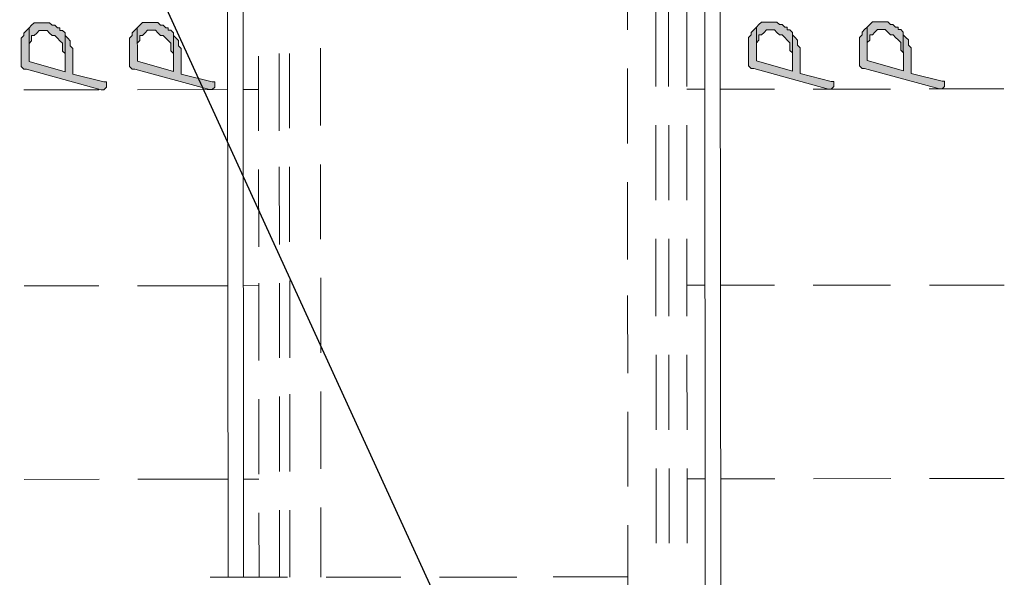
# Model space of a CAD drawing. Header units: inches. Extents: x -5850 to 5646, y 8947 to 13007.
# Tile 487 of 548: x -955 to -794, y 12084 to 12175. Entities that reach past the tile are written whole.
import ezdxf

# ---------------------------------------------------------------- set-up
doc = ezdxf.new("R2010")
doc.units = ezdxf.units.IN
doc.header["$MEASUREMENT"] = 0
doc.layers.add('at_Entity', color=7, linetype='Continuous')
doc.layers.add('at_Solid', color=7, linetype='Continuous')

msp = doc.modelspace()

# ---------------------------------------------------------------- hatches: boundary and pattern name
at = {"layer": 'at_Solid', "lineweight": 20}
for points in [[(-955.2, 12171.12), (-955.2, 12167.74), (-955.2, 12167.32), (-954.77, 12166.89), (-954.36, 12166.89), (-942.1, 12163.53), (-941.68, 12163.53), (-941.26, 12163.95), (-941.26, 12164.37), (-941.26, 12164.8), (-941.68, 12164.8), (-946.75, 12166.06), (-946.75, 12170.28), (-947.18, 12170.7), (-947.18, 12171.55), (-947.6, 12171.97), (-948.03, 12172.39), (-948.03, 12172.82), (-948.02, 12166.48), (-953.93, 12168.17), (-953.94, 12173.65), (-954.36, 12173.23), (-954.78, 12172.81), (-954.78, 12172.39), (-955.2, 12171.96), (-955.2, 12171.54)], [(-953.94, 12173.65), (-953.94, 12171.12), (-953.52, 12171.54), (-953.52, 12172.39), (-953.09, 12172.39), (-952.67, 12172.81), (-952.25, 12173.24), (-950.98, 12173.24), (-950.56, 12172.81), (-950.13, 12172.39), (-949.72, 12172.39), (-949.29, 12171.97), (-948.87, 12171.54), (-948.45, 12171.13), (-948.45, 12169.86), (-948.02, 12169.44), (-948.02, 12166.48), (-948.03, 12172.82), (-948.45, 12173.24), (-948.87, 12173.24), (-948.87, 12173.66), (-949.29, 12173.66), (-949.72, 12174.08), (-950.13, 12174.08), (-950.56, 12174.5), (-953.1, 12174.5), (-953.52, 12174.08)], [(-937.46, 12171.14), (-937.46, 12167.76), (-937.46, 12167.33), (-937.04, 12166.91), (-936.61, 12166.91), (-924.36, 12163.54), (-923.94, 12163.54), (-923.52, 12163.97), (-923.52, 12164.39), (-923.52, 12164.81), (-923.94, 12164.81), (-929.01, 12166.07), (-929.01, 12170.3), (-929.44, 12170.72), (-929.44, 12171.56), (-929.86, 12171.98), (-930.28, 12172.41), (-930.28, 12172.83), (-930.28, 12166.49), (-936.19, 12168.18), (-936.2, 12173.67), (-936.62, 12173.25), (-937.04, 12172.83), (-937.04, 12172.4), (-937.46, 12171.98), (-937.46, 12171.55)], [(-936.2, 12173.67), (-936.2, 12171.14), (-935.77, 12171.56), (-935.77, 12172.4), (-935.35, 12172.4), (-934.93, 12172.83), (-934.51, 12173.25), (-933.24, 12173.25), (-932.82, 12172.83), (-932.39, 12172.41), (-931.97, 12172.41), (-931.55, 12171.98), (-931.13, 12171.56), (-930.7, 12171.14), (-930.7, 12169.88), (-930.28, 12169.45), (-930.28, 12166.49), (-930.28, 12172.83), (-930.71, 12173.26), (-931.13, 12173.26), (-931.13, 12173.67), (-931.55, 12173.67), (-931.97, 12174.1), (-932.4, 12174.1), (-932.82, 12174.52), (-935.35, 12174.52), (-935.78, 12174.09)], [(-836.09, 12171.23), (-836.09, 12167.85), (-836.09, 12167.42), (-835.66, 12167), (-835.24, 12167), (-822.98, 12163.63), (-822.56, 12163.63), (-822.14, 12164.06), (-822.14, 12164.48), (-822.14, 12164.9), (-822.57, 12164.9), (-827.63, 12166.17), (-827.63, 12170.39), (-828.06, 12170.81), (-828.06, 12171.65), (-828.48, 12172.08), (-828.91, 12172.5), (-828.91, 12172.92), (-828.9, 12166.58), (-834.81, 12168.27), (-834.82, 12173.76), (-835.24, 12173.34), (-835.67, 12172.92), (-835.67, 12172.49), (-836.09, 12172.07), (-836.09, 12171.64)], [(-834.82, 12173.76), (-834.82, 12171.23), (-834.4, 12171.65), (-834.4, 12172.49), (-833.98, 12172.49), (-833.55, 12172.92), (-833.13, 12173.34), (-831.86, 12173.34), (-831.45, 12172.92), (-831.02, 12172.5), (-830.6, 12172.5), (-830.17, 12172.07), (-829.75, 12171.65), (-829.33, 12171.23), (-829.33, 12169.97), (-828.91, 12169.54), (-828.9, 12166.58), (-828.91, 12172.92), (-829.33, 12173.35), (-829.75, 12173.35), (-829.75, 12173.76), (-830.17, 12173.76), (-830.6, 12174.19), (-831.02, 12174.19), (-831.45, 12174.61), (-833.98, 12174.61), (-834.4, 12174.18)], [(-817.92, 12171.24), (-817.92, 12167.86), (-817.92, 12167.44), (-817.5, 12167.02), (-817.08, 12167.02), (-804.82, 12163.65), (-804.4, 12163.65), (-803.98, 12164.07), (-803.98, 12164.5), (-803.98, 12164.92), (-804.4, 12164.92), (-809.47, 12166.18), (-809.47, 12170.4), (-809.9, 12170.83), (-809.9, 12171.67), (-810.32, 12172.09), (-810.75, 12172.52), (-810.75, 12172.94), (-810.74, 12166.6), (-816.65, 12168.29), (-816.66, 12173.78), (-817.08, 12173.36), (-817.5, 12172.93), (-817.5, 12172.51), (-817.92, 12172.08), (-817.92, 12171.66)], [(-816.66, 12173.78), (-816.66, 12171.24), (-816.24, 12171.66), (-816.24, 12172.51), (-815.81, 12172.51), (-815.39, 12172.93), (-814.97, 12173.36), (-813.7, 12173.36), (-813.28, 12172.94), (-812.85, 12172.51), (-812.43, 12172.51), (-812.01, 12172.09), (-811.59, 12171.67), (-811.17, 12171.25), (-811.17, 12169.98), (-810.74, 12169.56), (-810.74, 12166.6), (-810.75, 12172.94), (-811.17, 12173.36), (-811.59, 12173.36), (-811.59, 12173.78), (-812.01, 12173.78), (-812.44, 12174.2), (-812.85, 12174.2), (-813.28, 12174.63), (-815.82, 12174.62), (-816.24, 12174.2)]]:
    msp.add_hatch(color=7, dxfattribs=at).paths.add_polyline_path(points)

# ---------------------------------------------------------------- linework, layer by layer
msp.add_lwpolyline([(-1375.76, 12003.47), (-1375.76, 12417.2), (-1041.49, 12417.2), (-849.03, 11996.76)])
at = {"layer": 'at_Entity', "color": 7, "lineweight": 20}
for p, q in [((-921.34, 12083.71), (-921.58, 12354.89)), ((-919.04, 12354.9), (-918.8, 12083.71)), ((-843.12, 12003.95), (-843.43, 12354.96)), ((-840.9, 12354.97), (-840.58, 12003.95)), ((-855.94, 12173.32), (-855.95, 12185.99)), ((-851.29, 12164.03), (-851.3, 12176.28)), ((-849.18, 12164.03), (-849.19, 12176.28)), ((-846.22, 12164.04), (-846.23, 12176.29)), ((-953.94, 12173.65), (-954.36, 12173.23)), ((-953.52, 12174.08), (-953.94, 12173.65)), ((-953.94, 12173.65), (-953.94, 12171.12)), ((-953.93, 12168.17), (-953.94, 12173.65)), ((-953.1, 12174.5), (-953.52, 12174.08)), ((-953.52, 12174.08), (-953.52, 12174.08)), ((-950.56, 12174.5), (-953.1, 12174.5)), ((-950.13, 12174.08), (-950.56, 12174.5)), ((-949.72, 12174.08), (-950.13, 12174.08)), ((-949.29, 12173.66), (-949.72, 12174.08)), ((-948.87, 12173.66), (-949.29, 12173.66)), ((-948.87, 12173.24), (-948.87, 12173.66)), ((-936.2, 12173.67), (-936.62, 12173.25)), ((-935.78, 12174.09), (-936.2, 12173.67)), ((-936.2, 12173.67), (-936.2, 12171.14)), ((-936.19, 12168.18), (-936.2, 12173.67)), ((-935.35, 12174.52), (-935.78, 12174.09)), ((-935.78, 12174.09), (-935.78, 12174.09)), ((-932.82, 12174.52), (-935.35, 12174.52)), ((-932.4, 12174.1), (-932.82, 12174.52)), ((-931.97, 12174.1), (-932.4, 12174.1)), ((-931.55, 12173.67), (-931.97, 12174.1)), ((-931.13, 12173.67), (-931.55, 12173.67)), ((-931.13, 12173.26), (-931.13, 12173.67)), ((-834.82, 12173.76), (-835.24, 12173.34)), ((-834.4, 12174.18), (-834.82, 12173.76)), ((-834.82, 12173.76), (-834.82, 12171.23)), ((-834.81, 12168.27), (-834.82, 12173.76)), ((-833.98, 12174.61), (-834.4, 12174.18)), ((-834.4, 12174.18), (-834.4, 12174.18)), ((-831.45, 12174.61), (-833.98, 12174.61)), ((-831.02, 12174.19), (-831.45, 12174.61)), ((-830.6, 12174.19), (-831.02, 12174.19)), ((-830.17, 12173.76), (-830.6, 12174.19)), ((-829.75, 12173.76), (-830.17, 12173.76)), ((-829.75, 12173.35), (-829.75, 12173.76)), ((-816.66, 12173.78), (-817.08, 12173.36)), ((-816.24, 12174.2), (-816.66, 12173.78)), ((-816.66, 12173.78), (-816.66, 12171.24)), ((-816.65, 12168.29), (-816.66, 12173.78)), ((-815.82, 12174.62), (-816.24, 12174.2)), ((-816.24, 12174.2), (-816.24, 12174.2)), ((-813.28, 12174.63), (-815.82, 12174.62)), ((-812.85, 12174.2), (-813.28, 12174.63)), ((-812.44, 12174.2), (-812.85, 12174.2)), ((-812.01, 12173.78), (-812.44, 12174.2)), ((-811.59, 12173.78), (-812.01, 12173.78)), ((-811.59, 12173.36), (-811.59, 12173.78)), ((-954.78, 12172.39), (-955.2, 12171.96)), ((-955.2, 12171.96), (-955.2, 12171.54)), ((-954.36, 12173.23), (-954.78, 12172.81)), ((-954.78, 12172.81), (-954.78, 12172.39)), ((-954.36, 12173.23), (-954.36, 12173.23)), ((-953.52, 12171.54), (-953.52, 12172.39)), ((-953.52, 12172.39), (-953.09, 12172.39)), ((-953.09, 12172.39), (-952.67, 12172.81)), ((-952.67, 12172.81), (-952.25, 12173.24)), ((-952.67, 12172.81), (-952.67, 12172.81)), ((-952.25, 12173.24), (-950.98, 12173.24)), ((-950.98, 12173.24), (-950.56, 12172.81)), ((-950.56, 12172.81), (-950.56, 12172.81)), ((-950.56, 12172.81), (-950.13, 12172.39)), ((-950.13, 12172.39), (-949.72, 12172.39)), ((-949.72, 12172.39), (-949.29, 12171.97)), ((-949.29, 12171.97), (-948.87, 12171.54)), ((-948.45, 12173.24), (-948.87, 12173.24)), ((-948.03, 12172.82), (-948.45, 12173.24)), ((-948.02, 12166.48), (-948.03, 12172.82)), ((-948.03, 12172.39), (-948.03, 12172.82)), ((-948.03, 12172.82), (-948.02, 12166.48)), ((-947.6, 12171.97), (-948.03, 12172.39)), ((-947.18, 12171.55), (-947.6, 12171.97)), ((-947.6, 12171.97), (-947.6, 12171.97)), ((-937.04, 12172.4), (-937.46, 12171.98)), ((-937.46, 12171.98), (-937.46, 12171.55)), ((-936.62, 12173.25), (-937.04, 12172.83)), ((-937.04, 12172.83), (-937.04, 12172.4)), ((-936.62, 12173.25), (-936.62, 12173.25)), ((-935.77, 12171.56), (-935.77, 12172.4)), ((-935.77, 12172.4), (-935.35, 12172.4)), ((-935.35, 12172.4), (-934.93, 12172.83)), ((-934.93, 12172.83), (-934.51, 12173.25)), ((-934.93, 12172.83), (-934.93, 12172.83)), ((-934.51, 12173.25), (-933.24, 12173.25)), ((-933.24, 12173.25), (-932.82, 12172.83)), ((-932.82, 12172.83), (-932.82, 12172.83)), ((-932.82, 12172.83), (-932.39, 12172.41)), ((-932.39, 12172.41), (-931.97, 12172.41)), ((-931.97, 12172.41), (-931.55, 12171.98)), ((-931.55, 12171.98), (-931.13, 12171.56)), ((-930.71, 12173.26), (-931.13, 12173.26)), ((-930.28, 12172.83), (-930.71, 12173.26)), ((-930.28, 12166.49), (-930.28, 12172.83)), ((-930.28, 12172.41), (-930.28, 12172.83)), ((-930.28, 12172.83), (-930.28, 12166.49)), ((-929.86, 12171.98), (-930.28, 12172.41)), ((-929.44, 12171.56), (-929.86, 12171.98)), ((-929.86, 12171.98), (-929.86, 12171.98)), ((-835.67, 12172.49), (-836.09, 12172.07)), ((-836.09, 12172.07), (-836.09, 12171.64)), ((-835.24, 12173.34), (-835.67, 12172.92)), ((-835.67, 12172.92), (-835.67, 12172.49)), ((-835.24, 12173.34), (-835.24, 12173.34)), ((-834.4, 12171.65), (-834.4, 12172.49)), ((-834.4, 12172.49), (-833.98, 12172.49)), ((-833.98, 12172.49), (-833.55, 12172.92)), ((-833.55, 12172.92), (-833.13, 12173.34)), ((-833.55, 12172.92), (-833.55, 12172.92)), ((-833.13, 12173.34), (-831.86, 12173.34)), ((-831.86, 12173.34), (-831.45, 12172.92)), ((-831.45, 12172.92), (-831.45, 12172.92)), ((-831.45, 12172.92), (-831.02, 12172.5)), ((-831.02, 12172.5), (-830.6, 12172.5)), ((-830.6, 12172.5), (-830.17, 12172.07)), ((-830.17, 12172.07), (-829.75, 12171.65)), ((-829.33, 12173.35), (-829.75, 12173.35)), ((-828.91, 12172.92), (-829.33, 12173.35)), ((-828.9, 12166.58), (-828.91, 12172.92)), ((-828.91, 12172.5), (-828.91, 12172.92)), ((-828.91, 12172.92), (-828.9, 12166.58)), ((-828.48, 12172.08), (-828.91, 12172.5)), ((-828.06, 12171.65), (-828.48, 12172.08)), ((-828.48, 12172.08), (-828.48, 12172.08)), ((-817.5, 12172.51), (-817.92, 12172.08)), ((-817.92, 12172.08), (-817.92, 12171.66)), ((-817.08, 12173.36), (-817.5, 12172.93)), ((-817.5, 12172.93), (-817.5, 12172.51)), ((-817.08, 12173.36), (-817.08, 12173.36)), ((-816.24, 12171.66), (-816.24, 12172.51)), ((-816.24, 12172.51), (-815.81, 12172.51)), ((-815.81, 12172.51), (-815.39, 12172.93)), ((-815.39, 12172.93), (-814.97, 12173.36)), ((-815.39, 12172.93), (-815.39, 12172.93)), ((-814.97, 12173.36), (-813.7, 12173.36)), ((-813.7, 12173.36), (-813.28, 12172.94)), ((-813.28, 12172.94), (-813.28, 12172.94)), ((-813.28, 12172.94), (-812.85, 12172.51)), ((-812.85, 12172.51), (-812.43, 12172.51)), ((-812.43, 12172.51), (-812.01, 12172.09)), ((-812.01, 12172.09), (-811.59, 12171.67)), ((-811.17, 12173.36), (-811.59, 12173.36)), ((-810.75, 12172.94), (-811.17, 12173.36)), ((-810.74, 12166.6), (-810.75, 12172.94)), ((-810.75, 12172.52), (-810.75, 12172.94)), ((-810.75, 12172.94), (-810.74, 12166.6)), ((-810.32, 12172.09), (-810.75, 12172.52)), ((-809.9, 12171.67), (-810.32, 12172.09)), ((-810.32, 12172.09), (-810.32, 12172.09)), ((-955.2, 12171.54), (-955.2, 12171.12)), ((-955.2, 12171.12), (-955.2, 12167.74)), ((-953.94, 12171.12), (-953.52, 12171.54)), ((-953.94, 12171.12), (-953.94, 12171.12)), ((-948.87, 12171.54), (-948.87, 12171.54)), ((-948.87, 12171.54), (-948.45, 12171.13)), ((-948.45, 12171.13), (-948.45, 12169.86)), ((-947.18, 12170.7), (-947.18, 12171.55)), ((-946.75, 12170.28), (-947.18, 12170.7)), ((-946.75, 12166.06), (-946.75, 12170.28)), ((-937.46, 12171.55), (-937.46, 12171.14)), ((-937.46, 12171.14), (-937.46, 12167.76)), ((-936.2, 12171.14), (-935.77, 12171.56)), ((-936.2, 12171.14), (-936.2, 12171.14)), ((-931.13, 12171.56), (-931.13, 12171.56)), ((-931.13, 12171.56), (-930.7, 12171.14)), ((-930.7, 12171.14), (-930.7, 12169.88)), ((-929.44, 12170.72), (-929.44, 12171.56)), ((-929.01, 12170.3), (-929.44, 12170.72)), ((-929.01, 12166.07), (-929.01, 12170.3)), ((-906.21, 12170.32), (-906.19, 12157.65)), ((-836.09, 12171.64), (-836.09, 12171.23)), ((-836.09, 12171.23), (-836.09, 12167.85)), ((-834.82, 12171.23), (-834.4, 12171.65)), ((-834.82, 12171.23), (-834.82, 12171.23)), ((-829.75, 12171.65), (-829.75, 12171.65)), ((-829.75, 12171.65), (-829.33, 12171.23)), ((-829.33, 12171.23), (-829.33, 12169.97)), ((-828.06, 12170.81), (-828.06, 12171.65)), ((-827.63, 12170.39), (-828.06, 12170.81)), ((-827.63, 12166.17), (-827.63, 12170.39)), ((-817.92, 12171.66), (-817.92, 12171.24)), ((-817.92, 12171.24), (-817.92, 12167.86)), ((-816.66, 12171.24), (-816.24, 12171.66)), ((-816.66, 12171.24), (-816.66, 12171.24)), ((-811.59, 12171.67), (-811.59, 12171.67)), ((-811.59, 12171.67), (-811.17, 12171.25)), ((-811.17, 12171.25), (-811.17, 12169.98)), ((-809.9, 12170.83), (-809.9, 12171.67)), ((-809.47, 12170.4), (-809.9, 12170.83)), ((-809.47, 12166.18), (-809.47, 12170.4)), ((-948.45, 12169.86), (-948.02, 12169.44)), ((-948.02, 12169.44), (-948.02, 12166.48)), ((-930.7, 12169.88), (-930.28, 12169.45)), ((-930.28, 12169.45), (-930.28, 12166.49)), ((-916.34, 12169.04), (-916.33, 12156.79)), ((-912.96, 12169.47), (-912.95, 12156.79)), ((-911.27, 12169.47), (-911.26, 12157.22)), ((-829.33, 12169.97), (-828.91, 12169.54)), ((-828.91, 12169.54), (-828.9, 12166.58)), ((-811.17, 12169.98), (-810.74, 12169.56)), ((-810.74, 12169.56), (-810.74, 12166.6)), ((-955.2, 12167.74), (-955.2, 12167.32)), ((-955.2, 12167.32), (-954.77, 12166.89)), ((-948.02, 12166.48), (-953.93, 12168.17)), ((-937.46, 12167.76), (-937.46, 12167.33)), ((-937.46, 12167.33), (-937.04, 12166.91)), ((-930.28, 12166.49), (-936.19, 12168.18)), ((-855.93, 12154.74), (-855.94, 12166.98)), ((-836.09, 12167.85), (-836.09, 12167.42)), ((-836.09, 12167.42), (-835.66, 12167)), ((-835.66, 12167), (-835.24, 12167)), ((-835.24, 12167), (-822.98, 12163.63)), ((-828.9, 12166.58), (-834.81, 12168.27)), ((-817.92, 12167.86), (-817.92, 12167.44)), ((-817.92, 12167.44), (-817.5, 12167.02)), ((-817.5, 12167.02), (-817.08, 12167.02)), ((-817.08, 12167.02), (-804.82, 12163.65)), ((-810.74, 12166.6), (-816.65, 12168.29)), ((-954.77, 12166.89), (-954.36, 12166.89)), ((-954.36, 12166.89), (-942.1, 12163.53)), ((-941.68, 12164.8), (-946.75, 12166.06)), ((-937.04, 12166.91), (-936.61, 12166.91)), ((-936.61, 12166.91), (-924.36, 12163.54)), ((-923.94, 12164.81), (-929.01, 12166.07)), ((-822.57, 12164.9), (-827.63, 12166.17)), ((-804.4, 12164.92), (-809.47, 12166.18)), ((-941.26, 12164.8), (-941.68, 12164.8)), ((-941.68, 12163.53), (-941.26, 12163.95)), ((-941.26, 12164.37), (-941.26, 12164.8)), ((-941.26, 12163.95), (-941.26, 12164.37)), ((-923.52, 12164.81), (-923.94, 12164.81)), ((-923.94, 12163.54), (-923.52, 12163.97)), ((-923.52, 12164.39), (-923.52, 12164.81)), ((-923.52, 12163.97), (-923.52, 12164.39)), ((-822.14, 12164.9), (-822.57, 12164.9)), ((-822.56, 12163.63), (-822.14, 12164.06)), ((-822.14, 12164.48), (-822.14, 12164.9)), ((-822.14, 12164.06), (-822.14, 12164.48)), ((-803.98, 12164.92), (-804.4, 12164.92)), ((-804.4, 12163.65), (-803.98, 12164.07)), ((-803.98, 12164.5), (-803.98, 12164.92)), ((-803.98, 12164.07), (-803.98, 12164.5)), ((-954.77, 12163.51), (-942.52, 12163.53)), ((-942.1, 12163.53), (-941.68, 12163.53)), ((-936.19, 12163.53), (-921.41, 12163.54)), ((-924.36, 12163.54), (-923.94, 12163.54)), ((-918.87, 12163.55), (-916.34, 12163.55)), ((-846.22, 12163.61), (-843.26, 12163.61)), ((-840.73, 12163.62), (-831.86, 12163.62)), ((-825.52, 12163.63), (-812.85, 12163.64)), ((-822.98, 12163.63), (-822.56, 12163.63)), ((-806.51, 12163.65), (-794.26, 12163.66)), ((-804.82, 12163.65), (-804.4, 12163.65)), ((-851.27, 12145.44), (-851.28, 12157.7)), ((-849.16, 12145.45), (-849.17, 12157.7)), ((-846.2, 12145.45), (-846.21, 12157.7)), ((-912.95, 12150.88), (-912.94, 12138.21)), ((-911.26, 12150.88), (-911.25, 12138.63)), ((-906.19, 12151.31), (-906.18, 12139.06)), ((-916.33, 12150.46), (-916.31, 12137.79)), ((-855.91, 12135.73), (-855.92, 12148.4)), ((-851.26, 12126.43), (-851.27, 12139.11)), ((-849.14, 12126.44), (-849.15, 12139.11)), ((-846.19, 12126.44), (-846.2, 12139.11)), ((-918.84, 12131.44), (-916.31, 12131.45)), ((-916.31, 12131.87), (-916.3, 12119.2)), ((-912.93, 12131.87), (-912.92, 12119.63)), ((-911.24, 12132.3), (-911.23, 12119.63)), ((-906.17, 12132.73), (-906.16, 12120.47)), ((-846.19, 12131.51), (-843.23, 12131.51)), ((-840.7, 12131.51), (-831.83, 12131.52)), ((-825.49, 12131.53), (-812.82, 12131.54)), ((-806.48, 12131.54), (-794.24, 12131.55)), ((-954.74, 12131.41), (-942.5, 12131.42)), ((-936.16, 12131.43), (-921.38, 12131.44)), ((-855.89, 12117.14), (-855.9, 12129.82)), ((-851.24, 12107.85), (-851.25, 12120.1)), ((-849.13, 12107.86), (-849.14, 12120.1)), ((-846.17, 12107.86), (-846.18, 12120.1)), ((-911.22, 12113.71), (-911.21, 12101.04)), ((-906.16, 12114.14), (-906.14, 12101.47)), ((-916.29, 12112.86), (-916.28, 12100.61)), ((-912.91, 12113.29), (-912.9, 12101.04)), ((-855.88, 12098.55), (-855.89, 12110.81)), ((-851.22, 12089.27), (-851.23, 12101.52)), ((-849.11, 12089.27), (-849.12, 12101.52)), ((-846.15, 12089.27), (-846.16, 12101.52)), ((-954.71, 12099.74), (-942.47, 12099.75)), ((-936.13, 12099.75), (-921.35, 12099.77)), ((-918.81, 12099.77), (-916.28, 12099.77)), ((-846.16, 12099.83), (-843.2, 12099.84)), ((-840.67, 12099.84), (-831.8, 12099.85)), ((-825.46, 12099.85), (-812.79, 12099.86)), ((-806.45, 12099.87), (-794.21, 12099.88)), ((-912.9, 12094.71), (-912.89, 12083.72)), ((-911.21, 12094.71), (-911.2, 12083.72)), ((-906.14, 12095.13), (-906.13, 12083.73)), ((-916.28, 12094.28), (-916.27, 12083.72)), ((-855.86, 12079.97), (-855.87, 12092.22)), ((-924.29, 12083.71), (-911.62, 12083.72)), ((-918.8, 12083.71), (-921.34, 12083.71)), ((-905.28, 12083.73), (-893.04, 12083.74)), ((-886.69, 12083.74), (-874.03, 12083.75)), ((-868.11, 12083.76), (-855.86, 12083.77))]:
    msp.add_line(p, q, dxfattribs=at)

doc.saveas('drawing.dxf')
